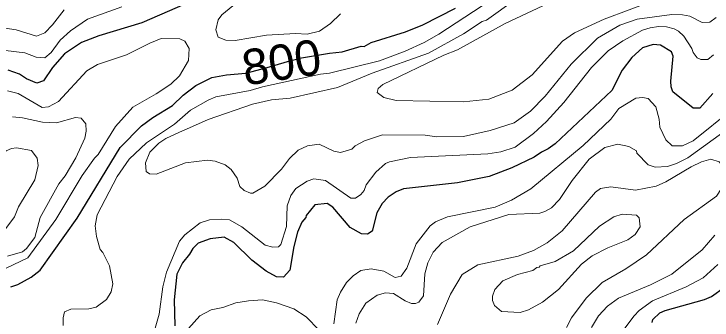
# Model space of a CAD drawing. Extents: x 673.3 to 698.5, y 6984.3 to 7012.3.
# Drawn here: x 684.042 to 685.618, y 6999.315 to 7000.006 of the extents above; entities that cross this region are included whole.
import ezdxf
from ezdxf.enums import TextEntityAlignment as Align

# ---------------------------------------------------------------- set-up
doc = ezdxf.new("R2010")
doc.units = 0
doc.header["$LTSCALE"] = 0.032
doc.layers.add('1', color=7, linetype='Continuous', lineweight=25)
doc.layers.add('2', color=7, linetype='Continuous', lineweight=13)
doc.layers.add('61', color=7, linetype='Continuous')

msp = doc.modelspace()

# ---------------------------------------------------------------- linework, layer by layer
at = {"layer": '1'}
for points in [[(684.8767, 7000.2627), (684.8458, 7000.2374), (684.672, 7000.1475), (684.6337, 7000.1206), (684.6036, 7000.0945), (684.5656, 7000.0723), (684.4673, 7000.0466), (684.3306, 6999.9867), (684.2336, 6999.9567), (684.1943, 6999.942), (684.156, 6999.9166), (684.1287, 6999.8853), (684.1083, 6999.8552), (684.0933, 6999.8503), (684.0701, 6999.8602), (684.0539, 6999.8703), (684.0286, 6999.8795)], [(684.0349, 6999.39), (684.0505, 6999.3954), (684.0803, 6999.4118), (684.1012, 6999.4279), (684.1848, 6999.5455), (684.2818, 6999.7046), (684.3294, 6999.7536), (684.3552, 6999.7728), (684.3997, 6999.7996), (684.4237, 6999.8228), (684.4525, 6999.8447), (684.4883, 6999.8628), (684.5216, 6999.8688), (684.5653, 6999.8727), (684.613, 6999.8852), (684.6648, 6999.9006), (684.6911, 6999.907), (684.7539, 6999.9182), (684.7827, 6999.9212), (684.8252, 6999.9338), (684.8324, 6999.9333), (684.8484, 6999.9416), (684.9255, 6999.9664), (684.9649, 6999.982), (685.0385, 7000.0196)], [(685.6196, 6999.8269), (685.5903, 6999.794), (685.5747, 6999.7937), (685.5293, 6999.8306), (685.5254, 6999.8421), (685.5246, 6999.855), (685.5301, 6999.9108), (685.5263, 6999.9211), (685.5011, 6999.9362), (685.4845, 6999.9372), (685.4609, 6999.9299), (685.4367, 6999.9082), (685.4144, 6999.8793), (685.3916, 6999.8338), (685.2632, 6999.7134), (685.248, 6999.7017), (685.2323, 6999.6947), (685.216, 6999.6833), (685.1659, 6999.6589), (685.1144, 6999.6396), (685.0428, 6999.6253), (684.9212, 6999.6115), (684.9043, 6999.6047), (684.8862, 6999.5929), (684.8733, 6999.5781), (684.8613, 6999.5572), (684.8507, 6999.5158), (684.8398, 6999.509), (684.8264, 6999.5098), (684.8007, 6999.5242), (684.7614, 6999.5698), (684.7485, 6999.5782), (684.7213, 6999.5754), (684.7013, 6999.5514), (684.7008, 6999.5469), (684.6916, 6999.536)], [(684.6916, 6999.536), (684.6817, 6999.514), (684.6733, 6999.4811), (684.6644, 6999.4278), (684.6506, 6999.4121), (684.6344, 6999.4128), (684.6112, 6999.4253), (684.5787, 6999.4506), (684.5378, 6999.4905), (684.5161, 6999.5022), (684.4847, 6999.4983), (684.4578, 6999.4886), (684.4454, 6999.477), (684.4382, 6999.4643), (684.422, 6999.4447), (684.4094, 6999.4186), (684.4032, 6999.3613), (684.4046, 6999.302)], [(685.4822, 6999.3095), (685.4837, 6999.3166), (685.5, 6999.3313), (685.5119, 6999.3366), (685.6008, 6999.3615), (685.6167, 6999.3681), (685.6455, 6999.3897)]]:
    msp.add_lwpolyline(points, dxfattribs=at)
at = {"layer": '2'}
for points in [[(684.5813, 6999.6017), (684.5757, 6999.6017), (684.5614, 6999.6079), (684.5514, 6999.6171), (684.5457, 6999.6354), (684.5324, 6999.6553), (684.5183, 6999.6658), (684.4956, 6999.6742), (684.4789, 6999.6765), (684.4293, 6999.6701), (684.3629, 6999.6449), (684.348, 6999.6453), (684.3404, 6999.6504), (684.3387, 6999.6704), (684.3483, 6999.6943), (684.3686, 6999.7147), (684.3845, 6999.7255), (684.4157, 6999.7392), (684.4309, 6999.7465), (684.4805, 6999.7681), (684.5799, 6999.8024), (684.6232, 6999.8126), (684.6655, 6999.8159), (684.7721, 6999.8401), (684.8503, 6999.8724), (684.9779, 6999.9177), (685.0564, 6999.9613), (685.0991, 6999.9892), (685.1085, 6999.9927), (685.1747, 7000.0402)], [(685.4871, 7000.0366), (685.3738, 6999.995), (685.3075, 6999.9635), (685.2802, 6999.9447), (685.2113, 6999.8692), (685.1663, 6999.8342), (685.1137, 6999.814), (685.0567, 6999.8077), (684.9047, 6999.8113), (684.8767, 6999.8176), (684.8616, 6999.8288), (684.8642, 6999.838), (684.8745, 6999.8471), (685.0119, 6999.9134), (685.0434, 6999.9251), (685.1509, 6999.9846), (685.2357, 7000.0244)], [(684.1553, 7000.0159), (684.1289, 6999.9815), (684.1116, 6999.9637), (684.0925, 6999.9561), (684.0469, 6999.9704), (684.0218, 6999.9746)], [(684.0225, 6999.9242), (684.0664, 6999.9183), (684.0917, 6999.9087), (684.1114, 6999.9071), (684.126, 6999.9191), (684.1464, 6999.947), (684.1691, 6999.968), (684.208, 6999.9943), (684.2852, 7000.0224)], [(685.0989, 7000.0248), (685.0012, 6999.9607), (684.9677, 6999.9417), (684.9249, 6999.9221), (684.867, 6999.9002), (684.7539, 6999.8726), (684.7336, 6999.8704), (684.603, 6999.8419), (684.5747, 6999.8335), (684.4974, 6999.8191), (684.4798, 6999.8119), (684.4404, 6999.7889), (684.4039, 6999.7574), (684.3411, 6999.7156), (684.3019, 6999.6788), (684.2751, 6999.6391), (684.2297, 6999.5531), (684.2247, 6999.5277), (684.2279, 6999.5043), (684.2364, 6999.4749), (684.2423, 6999.4677), (684.2571, 6999.4375), (684.2646, 6999.3968), (684.2613, 6999.3788), (684.2503, 6999.3618), (684.2274, 6999.3445), (684.2111, 6999.3403), (684.1699, 6999.3401)], [(684.7787, 7000.0066), (684.7566, 6999.9846), (684.7314, 6999.9675), (684.7037, 6999.9609), (684.677, 6999.9625), (684.6118, 6999.9584), (684.5408, 6999.9462), (684.52, 6999.947), (684.5025, 6999.9543), (684.4975, 6999.9705), (684.5024, 6999.9933), (684.5112, 7000.0047), (684.5362, 7000.0246)], [(685.6272, 6999.9987), (685.6128, 6999.9876), (685.5955, 6999.9868), (685.5672, 7000.0016), (685.5511, 7000.0048), (685.5268, 7000.0055), (685.4484, 6999.995), (685.4098, 6999.9813), (685.3589, 6999.9516), (685.2998, 6999.8933), (685.2411, 6999.821), (685.2076, 6999.7866), (685.1706, 6999.7607), (685.1167, 6999.7434), (685.0567, 6999.7296), (684.9966, 6999.7288), (684.97, 6999.7327), (684.8741, 6999.7335), (684.8333, 6999.7199), (684.8119, 6999.7083), (684.8048, 6999.701), (684.7792, 6999.6937), (684.7635, 6999.6967), (684.7307, 6999.7123), (684.7047, 6999.7084), (684.6833, 6999.6985), (684.6641, 6999.6802), (684.6455, 6999.6562), (684.608, 6999.6178), (684.5813, 6999.6017)], [(684.3492, 6999.2578), (684.3696, 6999.3283), (684.3778, 6999.3902), (684.3862, 6999.4234), (684.4157, 6999.4934), (684.4274, 6999.508), (684.4624, 6999.5349), (684.4831, 6999.5415), (684.5098, 6999.5431), (684.5284, 6999.5414), (684.5559, 6999.5261), (684.6089, 6999.4841), (684.6259, 6999.4796), (684.6389, 6999.4804), (684.644, 6999.4855), (684.6569, 6999.5262), (684.6587, 6999.5729), (684.6667, 6999.5966), (684.678, 6999.612), (684.7036, 6999.6289), (684.719, 6999.6342), (684.7453, 6999.63), (684.8024, 6999.5903), (684.8129, 6999.5906), (684.8246, 6999.599), (684.832, 6999.608), (684.8371, 6999.6204), (684.8586, 6999.6493), (684.8808, 6999.669), (684.8892, 6999.6728), (684.9366, 6999.6822), (685.1115, 6999.6904), (685.1411, 6999.6954), (685.1732, 6999.7058), (685.2148, 6999.7362), (685.244, 6999.7636), (685.2829, 6999.8064), (685.3456, 6999.8856), (685.383, 6999.9229), (685.4166, 6999.9457), (685.4606, 6999.97), (685.4778, 6999.9754), (685.4969, 6999.9779), (685.5152, 6999.9771), (685.532, 6999.9729), (685.5423, 6999.9675), (685.554, 6999.9562), (685.5719, 6999.9283), (685.575, 6999.9191), (685.5842, 6999.9077), (685.5922, 6999.9037), (685.6083, 6999.9038), (685.6207, 6999.9138)], [(684.024, 6999.4323), (684.073, 6999.456), (684.1359, 6999.542), (684.1956, 6999.6416), (684.2234, 6999.6809), (684.2319, 6999.6889), (684.2712, 6999.7522), (684.3104, 6999.7963), (684.3631, 6999.8262), (684.3956, 6999.8482), (684.4154, 6999.8665), (684.4356, 6999.9011), (684.4374, 6999.9287), (684.4278, 6999.9453), (684.4163, 6999.9503), (684.3737, 6999.951), (684.3482, 6999.9407), (684.2961, 6999.9138), (684.2306, 6999.8925), (684.2062, 6999.8779), (684.1426, 6999.8087), (684.1199, 6999.7964), (684.1052, 6999.7955), (684.0515, 6999.8271), (684.0273, 6999.8328)], [(685.6628, 6999.7906), (685.5752, 6999.7202), (685.551, 6999.7083), (685.5279, 6999.7084), (685.5131, 6999.7222), (685.5, 6999.7511), (685.4984, 6999.7692), (685.491, 6999.7969), (685.4731, 6999.8157), (685.461, 6999.8175), (685.4456, 6999.8159), (685.4075, 6999.7926), (685.389, 6999.7692), (685.3271, 6999.7097), (685.2089, 6999.6118), (685.1647, 6999.5858), (685.1284, 6999.5701), (685.0206, 6999.548), (684.9932, 6999.5368), (684.9812, 6999.5282), (684.9499, 6999.4871), (684.9289, 6999.4321), (684.916, 6999.4144), (684.9024, 6999.4111), (684.877, 6999.4257), (684.8481, 6999.4307), (684.8251, 6999.4274), (684.8072, 6999.4153), (684.7927, 6999.4), (684.7786, 6999.3786), (684.7716, 6999.3612), (684.7637, 6999.307)], [(684.0381, 6999.7743), (684.0607, 6999.7719), (684.1059, 6999.7619), (684.1381, 6999.7605), (684.1804, 6999.7726), (684.1938, 6999.7708), (684.2043, 6999.7586), (684.205, 6999.7415), (684.2019, 6999.7257), (684.1816, 6999.6818), (684.157, 6999.6408), (684.1428, 6999.6226), (684.1011, 6999.5469), (684.0888, 6999.5013), (684.0703, 6999.4767), (684.0607, 6999.4693), (684.0273, 6999.4592)], [(684.8139, 6999.308), (684.8214, 6999.3292), (684.8364, 6999.3533), (684.8615, 6999.3716), (684.8806, 6999.3769), (684.8984, 6999.3752), (684.9248, 6999.3586), (684.9391, 6999.3528), (684.9486, 6999.3525), (684.9559, 6999.3558), (684.9666, 6999.3702), (684.9696, 6999.42), (684.9764, 6999.4444), (684.988, 6999.4682), (685.0083, 6999.4905), (685.0715, 6999.5255), (685.1588, 6999.5536), (685.2287, 6999.5569), (685.2404, 6999.5603), (685.255, 6999.5687), (685.2731, 6999.5875), (685.3018, 6999.6301), (685.3402, 6999.6788), (685.3753, 6999.705), (685.4047, 6999.7124), (685.4297, 6999.7073), (685.4475, 6999.6971), (685.4482, 6999.6918), (685.4735, 6999.6655), (685.4892, 6999.6604), (685.517, 6999.6619), (685.5377, 6999.669), (685.5629, 6999.6816), (685.6774, 6999.7643)], [(685.2894, 6999.2984), (685.3006, 6999.3202), (685.3334, 6999.365), (685.3696, 6999.3997), (685.4229, 6999.4308), (685.47, 6999.4626), (685.5548, 6999.5426), (685.6276, 6999.5949), (685.6486, 6999.6271), (685.6514, 6999.648), (685.6468, 6999.6573), (685.6338, 6999.6723), (685.6147, 6999.6783), (685.5936, 6999.6725), (685.5702, 6999.6616), (685.5135, 6999.6276), (685.4916, 6999.6174), (685.4448, 6999.6082), (685.3895, 6999.6163)], [(685.3895, 6999.6163), (685.366, 6999.6123), (685.3544, 6999.6043), (685.2797, 6999.5166), (685.2457, 6999.4894), (685.2147, 6999.4724), (685.1802, 6999.4592), (685.0887, 6999.4396), (685.0534, 6999.418), (685.0269, 6999.3739), (684.9982, 6999.3053)], [(685.6241, 6999.5067), (685.5957, 6999.4735), (685.5266, 6999.4191), (685.4786, 6999.3951), (685.4064, 6999.3647), (685.3814, 6999.3463), (685.3617, 6999.325), (685.3452, 6999.2987)], [(685.4162, 6999.2909), (685.4417, 6999.3251), (685.4535, 6999.3369), (685.4831, 6999.3583), (685.5594, 6999.3906), (685.598, 6999.4107), (685.6308, 6999.441)], [(684.7308, 6999.2928), (684.7016, 6999.3225), (684.6736, 6999.3409), (684.6341, 6999.3541), (684.6026, 6999.3607), (684.571, 6999.359), (684.5424, 6999.3539), (684.5131, 6999.3434), (684.4872, 6999.3384), (684.4616, 6999.3247), (684.4358, 6999.2964)], [(684.1699, 6999.3401), (684.1562, 6999.3335), (684.153, 6999.3205), (684.153, 6999.3028)]]:
    msp.add_lwpolyline(points, dxfattribs=at)
for points in [[(684.0519, 6999.5709), (684.0886, 6999.6318), (684.0967, 6999.6639), (684.094, 6999.6806), (684.0814, 6999.6983), (684.0473, 6999.7042), (684.036, 6999.7025), (684.0238, 6999.6971), (684.0034, 6999.6815), (683.9909, 6999.6668), (683.9818, 6999.6503), (683.9774, 6999.6306), (683.977, 6999.5766), (683.9706, 6999.545), (683.9729, 6999.5182), (683.9855, 6999.5091), (683.9962, 6999.5072), (684.005, 6999.5094), (684.0232, 6999.5217), (684.0431, 6999.5482)], [(685.2129, 6999.4275), (685.2221, 6999.4337), (685.2273, 6999.4344), (685.2299, 6999.4379), (685.2636, 6999.4472), (685.3048, 6999.4718), (685.3636, 6999.5271), (685.3957, 6999.5487), (685.4144, 6999.5544), (685.4472, 6999.5523), (685.4529, 6999.5458), (685.4551, 6999.5254), (685.4443, 6999.5086), (685.4273, 6999.4965), (685.3821, 6999.478), (685.3473, 6999.4603), (685.3228, 6999.4416), (685.2714, 6999.3846), (685.2347, 6999.3559), (685.203, 6999.338), (685.1848, 6999.3322), (685.1421, 6999.3344), (685.1269, 6999.3478), (685.1221, 6999.3593), (685.1221, 6999.3693), (685.1273, 6999.384), (685.1457, 6999.4037), (685.1783, 6999.4184)]]:
    msp.add_lwpolyline(points, close=True, dxfattribs=at)

# ---------------------------------------------------------------- texts
at = {"layer": '61'}
msp.add_text('800', height=0.08, rotation=8.881, dxfattribs=at).set_placement((684.6519, 6999.8581), align=Align.CENTER)

doc.saveas('drawing.dxf')
